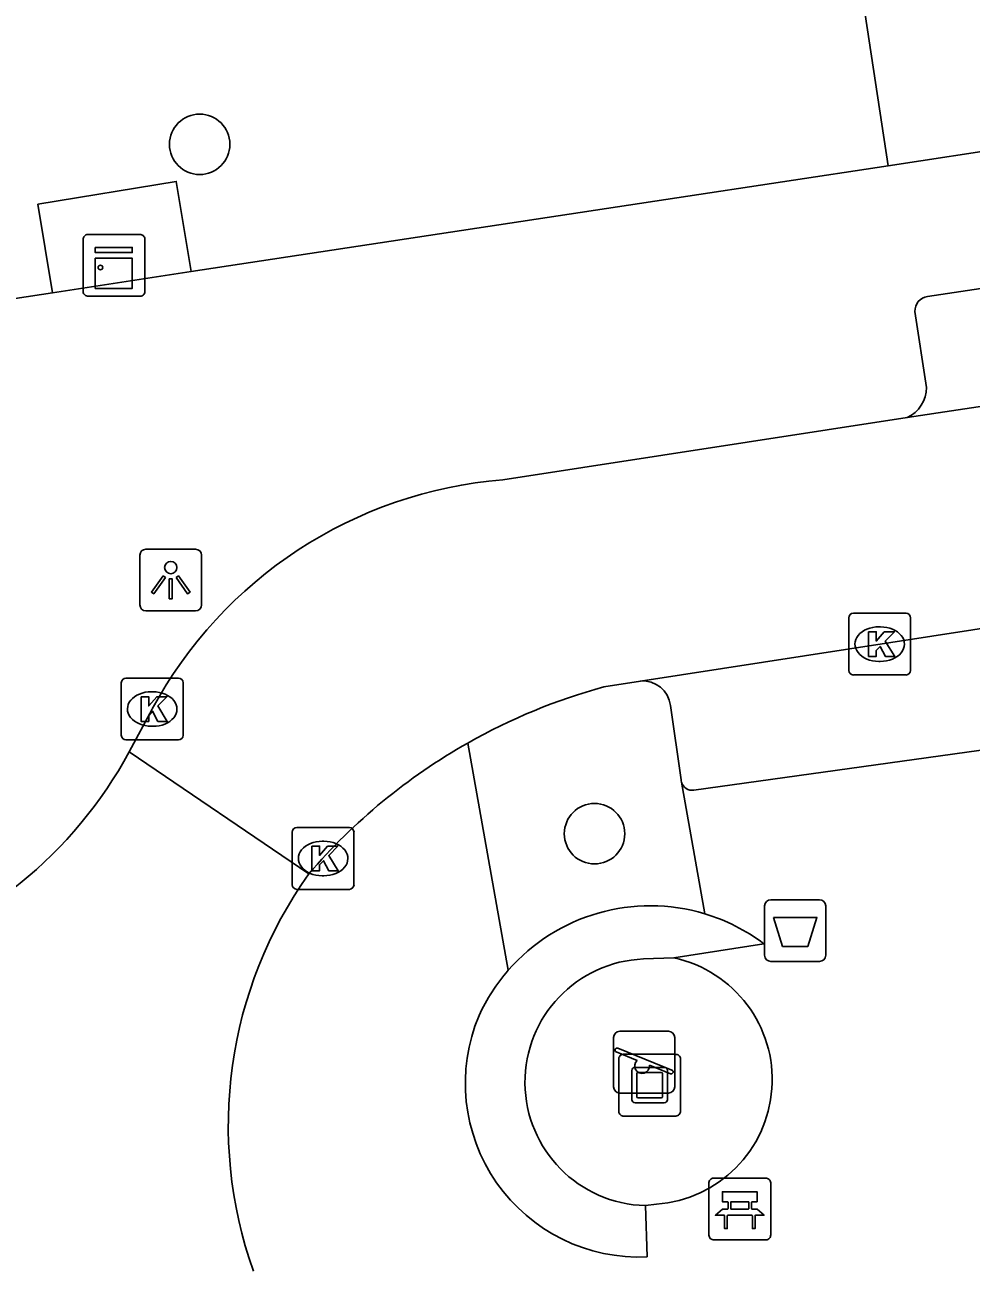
# Model space of a CAD drawing. Extents: x 159280 to 160375, y 384531 to 385872.
# Drawn here: x 159944.59 to 159959.91, y 384925.13 to 384945.31 of the extents above; entities that cross this region are included whole.
import ezdxf

# ---------------------------------------------------------------- set-up
doc = ezdxf.new("R2010")
doc.units = 0
for name, color, linetype in [('IMGEO_Afvalbak', 7, 'Continuous'), ('IMGEO_Bank', 7, 'Continuous'), ('IMGEO_Boom', 7, 'Continuous'), ('IMGEO_Haag', 7, 'Continuous'), ('IMGEO_Kast', 7, 'Continuous'), ('IMGEO_Kolk', 7, 'Continuous'), ('IMGEO_Kunstobject', 7, 'Continuous'), ('IMGEO_Lage_trafo', 7, 'Continuous'), ('IMGEO_Lichtpunt', 7, 'Continuous'), ('IMGEO_Parkeervlak_open', 7, 'Continuous'), ('IMGEO_Rijbaan_lokaal_open', 7, 'Continuous'), ('IMGEO_Speelvoorziening', 7, 'Continuous'), ('IMGEO_Voetpad_open', 7, 'Continuous')]:
    doc.layers.add(name, color=color, linetype=linetype)

msp = doc.modelspace()

# ---------------------------------------------------------------- linework, layer by layer
at = {"layer": 'IMGEO_Afvalbak'}
for p, q in [((159956.67, 384931.142), (159957.46, 384931.142)), ((159957.46, 384931.142), (159956.67, 384931.142)), ((159956.57, 384930.242), (159956.57, 384931.042)), ((159956.57, 384931.042), (159956.57, 384930.242)), ((159957.56, 384931.042), (159957.56, 384930.242)), ((159957.56, 384930.242), (159957.56, 384931.042)), ((159957.46, 384930.142), (159956.67, 384930.142)), ((159956.67, 384930.142), (159957.46, 384930.142))]:
    msp.add_line(p, q, dxfattribs=at)
msp.add_lwpolyline([(159956.713, 384930.856), (159957.417, 384930.856), (159957.268, 384930.386), (159956.862, 384930.386), (159956.713, 384930.856)], dxfattribs=at)
for centre, start, end in [((159956.67, 384931.042), 90, 180), ((159956.67, 384931.042), 90, 180), ((159957.46, 384931.042), 0, 90), ((159957.46, 384931.042), 360, 90), ((159956.67, 384930.242), 180, 270), ((159956.67, 384930.242), 180, 270), ((159957.46, 384930.242), 270, 0), ((159957.46, 384930.242), 270, 0)]:
    msp.add_arc(centre, 0.1, start, end, dxfattribs=at)
at = {"layer": 'IMGEO_Bank'}
for p, q in [((159955.669, 384925.709), (159955.669, 384926.55)), ((159955.669, 384926.55), (159955.669, 384925.709)), ((159955.744, 384926.634), (159956.585, 384926.634)), ((159956.585, 384926.634), (159955.744, 384926.634)), ((159956.669, 384926.559), (159956.669, 384925.718)), ((159956.669, 384925.718), (159956.669, 384926.559)), ((159955.978, 384926.14), (159955.978, 384926.246)), ((159956.022, 384926.246), (159956.022, 384926.14)), ((159956.31, 384926.252), (159956.028, 384926.252)), ((159956.316, 384926.14), (159956.316, 384926.246)), ((159956.36, 384926.246), (159956.36, 384926.14)), ((159956.028, 384926.134), (159956.31, 384926.134)), ((159956.366, 384926.032), (159955.973, 384926.032)), ((159956.594, 384925.634), (159955.753, 384925.634)), ((159955.753, 384925.634), (159956.594, 384925.634))]:
    msp.add_line(p, q, dxfattribs=at)
for points in [[(159955.972, 384926.252), (159955.886, 384926.252), (159955.886, 384926.413), (159956.449, 384926.413), (159956.449, 384926.252), (159956.366, 384926.252)], [(159955.916, 384926.032), (159955.774, 384926.032), (159955.886, 384926.134), (159955.972, 384926.134)], [(159956.366, 384926.134), (159956.449, 384926.134), (159956.561, 384926.032), (159956.422, 384926.032)], [(159955.966, 384926.025), (159955.966, 384925.818), (159955.923, 384925.818), (159955.923, 384926.025)], [(159956.416, 384926.025), (159956.416, 384925.818), (159956.372, 384925.818), (159956.372, 384926.025)]]:
    msp.add_lwpolyline(points, dxfattribs=at)
for centre, radius, start, end in [((159955.747, 384926.556), 0.0779, 92.4484, 184.2845), ((159955.747, 384926.556), 0.0779, 92.4484, 184.2845), ((159956.591, 384926.556), 0.0779, 2.4484, 94.2845), ((159956.591, 384926.556), 0.0779, 2.4484, 94.2845), ((159955.971, 384926.245), 0.00671, 2.8957, 87.1043), ((159956.028, 384926.245), 0.00671, 92.8957, 177.1043), ((159956.31, 384926.245), 0.00671, 2.8957, 87.1043), ((159956.367, 384926.245), 0.00671, 92.8957, 177.1043), ((159955.971, 384926.141), 0.00671, 272.8957, 357.1043), ((159956.028, 384926.141), 0.00671, 182.8957, 267.1043), ((159956.31, 384926.141), 0.00671, 272.8957, 357.1043), ((159956.367, 384926.141), 0.00671, 182.8957, 267.1043), ((159955.916, 384926.025), 0.00671, 2.8957, 87.1043), ((159955.973, 384926.025), 0.00671, 92.8957, 177.1043), ((159956.365, 384926.025), 0.00671, 2.8957, 87.1043), ((159956.422, 384926.025), 0.00671, 92.8957, 177.1043), ((159955.747, 384925.712), 0.0779, 182.4484, 274.2845), ((159955.747, 384925.712), 0.0779, 182.4484, 274.2845), ((159956.591, 384925.712), 0.0779, 272.4484, 4.2845), ((159956.591, 384925.712), 0.0779, 272.4484, 4.2845)]:
    msp.add_arc(centre, radius, start, end, dxfattribs=at)
at = {"layer": 'IMGEO_Boom'}
for centre in [(159947.422, 384943.374), (159953.816, 384932.211)]:
    msp.add_circle(centre, 0.489, dxfattribs=at)
at = {"layer": 'IMGEO_Haag'}
msp.add_lwpolyline([(159954.607, 384930.183), (159955.099, 384930.201)], dxfattribs=at)
for centre, radius, start, end in [((159954.72, 384927.994), 3.051, 73.2113, 138.9173), ((159954.688, 384928.187), 1.998, 92.3104, 268.6366)]:
    msp.add_arc(centre, radius, start, end, dxfattribs=at)
at = {"layer": 'IMGEO_Kast'}
for p, q in [((159945.536, 384940.99), (159945.536, 384941.831)), ((159945.536, 384941.831), (159945.536, 384940.99)), ((159945.611, 384941.915), (159946.452, 384941.915)), ((159946.452, 384941.915), (159945.611, 384941.915)), ((159946.536, 384941.84), (159946.536, 384940.999)), ((159946.536, 384940.999), (159946.536, 384941.84)), ((159946.461, 384940.915), (159945.62, 384940.915)), ((159945.62, 384940.915), (159946.461, 384940.915))]:
    msp.add_line(p, q, dxfattribs=at)
for points in [[(159945.731, 384941.705), (159946.331, 384941.705), (159946.331, 384941.62), (159945.731, 384941.62), (159945.731, 384941.705)], [(159945.731, 384941.53), (159946.331, 384941.53), (159946.331, 384941.041), (159945.731, 384941.041), (159945.731, 384941.53)]]:
    msp.add_lwpolyline(points, dxfattribs=at)
msp.add_circle((159945.815, 384941.379), 0.0377, dxfattribs=at)
for centre, start, end in [((159945.614, 384941.837), 92.4484, 184.2845), ((159945.614, 384941.837), 92.4484, 184.2845), ((159946.458, 384941.837), 2.4484, 94.2845), ((159946.458, 384941.837), 2.4484, 94.2845), ((159945.614, 384940.993), 182.4484, 274.2845), ((159945.614, 384940.993), 182.4484, 274.2845), ((159946.458, 384940.993), 272.4484, 4.2845), ((159946.458, 384940.993), 272.4484, 4.2845)]:
    msp.add_arc(centre, 0.0779, start, end, dxfattribs=at)
at = {"layer": 'IMGEO_Kolk'}
for p, q in [((159958.008, 384935.781), (159958.86, 384935.781)), ((159957.933, 384934.855), (159957.933, 384935.707)), ((159958.421, 384935.561), (159958.446, 384935.561)), ((159958.934, 384935.707), (159958.934, 384934.855)), ((159958.444, 384935.001), (159958.419, 384935.001)), ((159946.228, 384934.73), (159947.08, 384934.73)), ((159958.86, 384934.781), (159958.008, 384934.781)), ((159946.153, 384933.804), (159946.153, 384934.656)), ((159947.154, 384934.656), (159947.154, 384933.804)), ((159946.641, 384934.51), (159946.666, 384934.51)), ((159946.664, 384933.95), (159946.639, 384933.95)), ((159947.08, 384933.73), (159946.228, 384933.73)), ((159948.995, 384932.31), (159949.847, 384932.31)), ((159948.92, 384931.384), (159948.92, 384932.236)), ((159949.408, 384932.09), (159949.433, 384932.09)), ((159949.921, 384932.236), (159949.921, 384931.384)), ((159949.431, 384931.53), (159949.406, 384931.53)), ((159949.847, 384931.31), (159948.995, 384931.31))]:
    msp.add_line(p, q, dxfattribs=at)
for points in [[(159958.008, 384935.781), (159958.86, 384935.781)], [(159957.933, 384934.855), (159957.933, 384935.707)], [(159958.934, 384935.707), (159958.934, 384934.855)], [(159958.254, 384935.481), (159958.377, 384935.481), (159958.377, 384935.33), (159958.507, 384935.481), (159958.671, 384935.481), (159958.525, 384935.33), (159958.678, 384935.081), (159958.526, 384935.081), (159958.441, 384935.245), (159958.377, 384935.178), (159958.377, 384935.081), (159958.254, 384935.081), (159958.254, 384935.481)], [(159946.228, 384934.73), (159947.08, 384934.73)], [(159958.86, 384934.781), (159958.008, 384934.781)], [(159946.153, 384933.804), (159946.153, 384934.656)], [(159947.154, 384934.656), (159947.154, 384933.804)], [(159946.474, 384934.43), (159946.597, 384934.43), (159946.597, 384934.279), (159946.727, 384934.43), (159946.891, 384934.43), (159946.745, 384934.279), (159946.898, 384934.03), (159946.746, 384934.03), (159946.661, 384934.194), (159946.597, 384934.127), (159946.597, 384934.03), (159946.474, 384934.03), (159946.474, 384934.43)], [(159947.08, 384933.73), (159946.228, 384933.73)], [(159948.995, 384932.31), (159949.847, 384932.31)], [(159948.92, 384931.384), (159948.92, 384932.236)], [(159949.921, 384932.236), (159949.921, 384931.384)], [(159949.241, 384932.01), (159949.364, 384932.01), (159949.364, 384931.859), (159949.494, 384932.01), (159949.658, 384932.01), (159949.512, 384931.859), (159949.665, 384931.61), (159949.513, 384931.61), (159949.428, 384931.774), (159949.364, 384931.707), (159949.364, 384931.61), (159949.241, 384931.61), (159949.241, 384932.01)], [(159949.847, 384931.31), (159948.995, 384931.31)]]:
    msp.add_lwpolyline(points, dxfattribs=at)
for centre, start, end in [((159958.01, 384935.705), 91.552, 178.448), ((159958.01, 384935.705), 91.552, 178.448), ((159958.858, 384935.705), 1.552, 88.448), ((159958.858, 384935.705), 1.552, 88.448), ((159946.23, 384934.654), 91.552, 178.448), ((159946.23, 384934.654), 91.552, 178.448), ((159947.078, 384934.654), 1.552, 88.448), ((159947.078, 384934.654), 1.552, 88.448), ((159958.01, 384934.857), 181.552, 268.448), ((159958.01, 384934.857), 181.552, 268.448), ((159958.858, 384934.857), 271.552, 358.448), ((159958.858, 384934.857), 271.552, 358.448), ((159946.23, 384933.806), 181.552, 268.448), ((159946.23, 384933.806), 181.552, 268.448), ((159947.078, 384933.806), 271.552, 358.448), ((159947.078, 384933.806), 271.552, 358.448), ((159948.997, 384932.234), 91.552, 178.448), ((159948.997, 384932.234), 91.552, 178.448), ((159949.845, 384932.234), 1.552, 88.448), ((159949.845, 384932.234), 1.552, 88.448), ((159948.997, 384931.386), 181.552, 268.448), ((159948.997, 384931.386), 181.552, 268.448), ((159949.845, 384931.386), 271.552, 358.448), ((159949.845, 384931.386), 271.552, 358.448)]:
    msp.add_arc(centre, 0.0765, start, end, dxfattribs=at)
for centre, major_axis, ratio, start_param, end_param in [((159958.42, 384935.281), (-0.387, 0.002), 0.722429, 4.712389, 7.853982), ((159958.445, 384935.281), (-0.39, 0.002), 0.717154, 1.570796, 4.712389), ((159946.64, 384934.23), (-0.387, 0.002), 0.722429, 4.712389, 7.853982), ((159946.665, 384934.23), (-0.39, 0.002), 0.717154, 1.570796, 4.712389), ((159949.407, 384931.81), (-0.387, 0.002), 0.722429, 4.712389, 7.853982), ((159949.432, 384931.81), (-0.39, 0.002), 0.717154, 1.570796, 4.712389)]:
    msp.add_ellipse(centre, major_axis=major_axis, ratio=ratio, start_param=start_param, end_param=end_param, dxfattribs=at)
at = {"layer": 'IMGEO_Kunstobject'}
for p, q in [((159954.208, 384928.555), (159954.208, 384927.714)), ((159954.208, 384928.555), (159954.208, 384927.714)), ((159955.124, 384928.639), (159954.283, 384928.639)), ((159955.124, 384928.639), (159954.283, 384928.639)), ((159955.208, 384927.723), (159955.208, 384928.564)), ((159955.208, 384927.723), (159955.208, 384928.564)), ((159954.422, 384927.903), (159954.422, 384928.377)), ((159954.472, 384928.427), (159954.946, 384928.427)), ((159954.502, 384928.327), (159954.502, 384927.953)), ((159954.896, 384928.347), (159954.522, 384928.347)), ((159954.916, 384927.953), (159954.916, 384928.327)), ((159954.996, 384928.377), (159954.996, 384927.903)), ((159954.946, 384927.853), (159954.472, 384927.853)), ((159954.522, 384927.933), (159954.896, 384927.933)), ((159954.292, 384927.639), (159955.133, 384927.639)), ((159954.292, 384927.639), (159955.133, 384927.639))]:
    msp.add_line(p, q, dxfattribs=at)
for centre, radius, start, end in [((159954.286, 384928.561), 0.0779, 92.4484, 184.2845), ((159954.286, 384928.561), 0.0779, 92.4484, 184.2845), ((159955.13, 384928.561), 0.0779, 2.4484, 94.2845), ((159955.13, 384928.561), 0.0779, 2.4484, 94.2845), ((159954.472, 384928.377), 0.05, 90, 180), ((159954.522, 384928.327), 0.02, 90, 180), ((159954.896, 384928.327), 0.02, 360, 90), ((159954.946, 384928.377), 0.05, 360, 90), ((159954.472, 384927.903), 0.05, 180, 270), ((159954.522, 384927.953), 0.02, 180, 270), ((159954.896, 384927.953), 0.02, 270, 0), ((159954.946, 384927.903), 0.05, 270, 0), ((159954.286, 384927.717), 0.0779, 182.4484, 274.2845), ((159954.286, 384927.717), 0.0779, 182.4484, 274.2845), ((159955.13, 384927.717), 0.0779, 272.4484, 4.2845), ((159955.13, 384927.717), 0.0779, 272.4484, 4.2845)]:
    msp.add_arc(centre, radius, start, end, dxfattribs=at)
at = {"layer": 'IMGEO_Lage_trafo'}
for points in [[(159945.039, 384940.971), (159944.804, 384942.403), (159947.044, 384942.772), (159947.284, 384941.312)], [(159947.284, 384941.312), (159945.039, 384940.971)]]:
    msp.add_lwpolyline(points, dxfattribs=at)
at = {"layer": 'IMGEO_Lichtpunt'}
for p, q in [((159947.357, 384936.817), (159946.549, 384936.817)), ((159947.357, 384936.817), (159946.549, 384936.817)), ((159946.455, 384936.722), (159946.455, 384935.915)), ((159946.455, 384936.722), (159946.455, 384935.915)), ((159947.451, 384935.915), (159947.451, 384936.722)), ((159947.451, 384935.915), (159947.451, 384936.722)), ((159946.549, 384935.821), (159947.357, 384935.821)), ((159946.549, 384935.821), (159947.357, 384935.821))]:
    msp.add_line(p, q, dxfattribs=at)
for points in [[(159946.829, 384936.386), (159946.868, 384936.358), (159946.68, 384936.096), (159946.642, 384936.123), (159946.829, 384936.386)], [(159946.931, 384936.338), (159946.978, 384936.338), (159946.978, 384936.016), (159946.931, 384936.016), (159946.931, 384936.338)], [(159947.041, 384936.358), (159947.079, 384936.385), (159947.266, 384936.123), (159947.227, 384936.095), (159947.041, 384936.358)]]:
    msp.add_lwpolyline(points, dxfattribs=at)
msp.add_circle((159946.954, 384936.52), 0.0994, dxfattribs=at)
for centre, start, end in [((159946.549, 384936.722), 90, 180), ((159946.549, 384936.722), 90, 180), ((159947.357, 384936.722), 0, 90), ((159947.357, 384936.722), 0, 90), ((159946.549, 384935.915), 180, 270), ((159946.549, 384935.915), 180, 270), ((159947.357, 384935.915), 270, 0), ((159947.357, 384935.915), 270, 360)]:
    msp.add_arc(centre, 0.0946, start, end, dxfattribs=at)
at = {"layer": 'IMGEO_Parkeervlak_open'}
msp.add_lwpolyline([(159955.044, 384934.287), (159955.218, 384933.084)], dxfattribs=at)
for centre, radius, start, end in [((159954.596, 384934.233), 0.452, 6.9215, 94.1503), ((159955.345, 384933.088), 0.127, 181.7029, 199.172)]:
    msp.add_arc(centre, radius, start, end, dxfattribs=at)
at = {"layer": 'IMGEO_Rijbaan_lokaal_open'}
for points in [[(159991.306, 384943.822), (159958.878, 384938.949)], [(159958.878, 384938.949), (159952.329, 384937.942)], [(159961.272, 384935.719), (159954.563, 384934.683)], [(159953.967, 384934.587), (159954.563, 384934.683)], [(159946.654, 384934.23), (159946.281, 384933.536)], [(159949.19, 384931.563), (159946.281, 384933.536)]]:
    msp.add_lwpolyline(points, dxfattribs=at)
for centre, radius, start, end in [((159952.908, 384930.863), 7.103, 94.6765, 151.7007), ((159956.52, 384925.268), 9.663, 105.3173, 119.4822), ((159940.083, 384936.889), 7.047, 241.097, 331.5864), ((159956.539, 384925.246), 9.691, 119.5231, 139.3219), ((159954.918, 384927.483), 7.032, 144.5357, 199.5559)]:
    msp.add_arc(centre, radius, start, end, dxfattribs=at)
at = {"layer": 'IMGEO_Speelvoorziening'}
for p, q in [((159954.124, 384928.112), (159954.124, 384928.912)), ((159954.124, 384928.912), (159954.124, 384928.112)), ((159954.224, 384929.012), (159955.014, 384929.012)), ((159955.014, 384929.012), (159954.224, 384929.012)), ((159955.114, 384928.912), (159955.114, 384928.112)), ((159955.114, 384928.112), (159955.114, 384928.912)), ((159954.507, 384928.54), (159954.168, 384928.677)), ((159954.193, 384928.737), (159955.069, 384928.384)), ((159955.045, 384928.324), (159954.705, 384928.461)), ((159955.014, 384928.012), (159954.224, 384928.012)), ((159954.224, 384928.012), (159955.014, 384928.012))]:
    msp.add_line(p, q, dxfattribs=at)
for centre, radius, start, end in [((159954.224, 384928.912), 0.1, 90, 180), ((159954.224, 384928.912), 0.1, 90, 180), ((159955.014, 384928.912), 0.1, 0, 90), ((159955.014, 384928.912), 0.1, 360, 90), ((159954.181, 384928.707), 0.0327, 68.078, 248.078), ((159954.586, 384928.45), 0.12, 130.9928, 5.1632), ((159955.057, 384928.354), 0.0327, 248.078, 68.078), ((159954.224, 384928.112), 0.1, 180, 270), ((159954.224, 384928.112), 0.1, 180, 270), ((159955.014, 384928.112), 0.1, 270, 0), ((159955.014, 384928.112), 0.1, 270, 0)]:
    msp.add_arc(centre, radius, start, end, dxfattribs=at)
at = {"layer": 'IMGEO_Voetpad_open'}
for points in [[(159959.209, 384940.91), (160040.921, 384953.179)], [(159958.571, 384943.024), (159957.956, 384947.08)], [(159958.571, 384943.024), (159960.619, 384943.336)], [(159947.284, 384941.312), (159955.149, 384942.505), (159958.571, 384943.024)], [(159934.331, 384939.346), (159945.039, 384940.971)], [(159959.189, 384939.438), (159959.005, 384940.666)], [(159952.42, 384929.999), (159951.764, 384933.679)], [(159955.425, 384932.916), (159960.891, 384933.677)], [(159955.225, 384933.046), (159955.601, 384930.915)], [(159955.099, 384930.201), (159956.557, 384930.429)], [(159954.64, 384926.19), (159954.82, 384926.214)], [(159954.671, 384925.359), (159954.64, 384926.19)]]:
    msp.add_lwpolyline(points, dxfattribs=at)
for centre, radius, start, end in [((159959.242, 384940.675), 0.238, 98.083, 182.1214), ((159958.656, 384939.434), 0.533, 294.6301, 0.4578), ((159955.4, 384933.096), 0.182, 195.9409, 278.0113), ((159954.716, 384927.99), 3.056, 52.9474, 73.1579), ((159954.675, 384928.227), 2.019, 274.1082, 77.886), ((159954.751, 384927.974), 3.088, 139.0122, 155.2809), ((159954.539, 384928.171), 2.815, 157.1229, 272.6798)]:
    msp.add_arc(centre, radius, start, end, dxfattribs=at)

doc.saveas('drawing.dxf')
